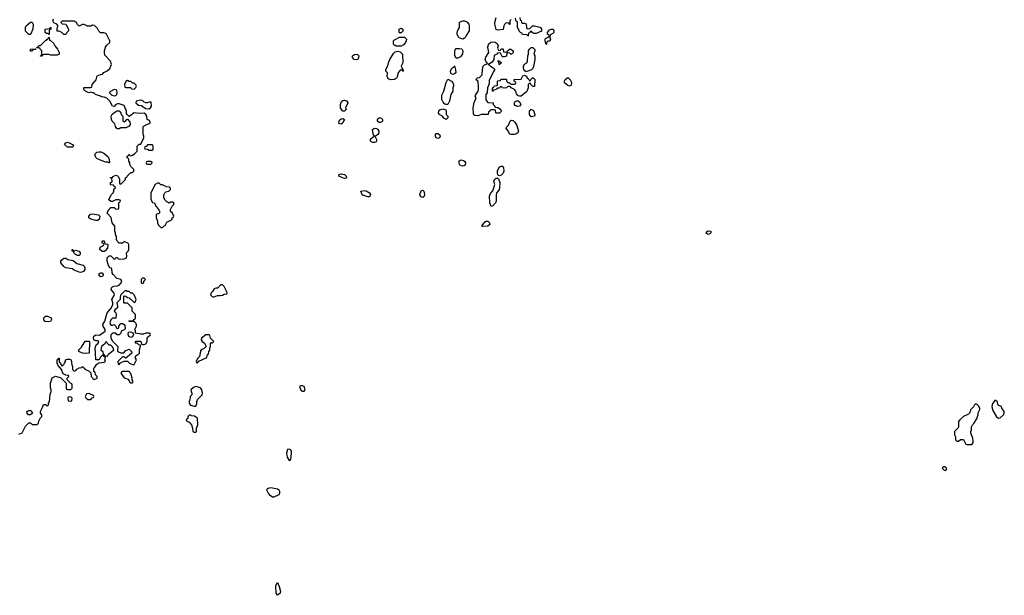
# Model space of a CAD drawing. Header units: inches. Extents: x 2380053 to 2584298, y 380219 to 546618.
# Tile 776 of 788: x 2492739 to 2504539, y 506406 to 513305. Entities that reach past the tile are written whole.
import ezdxf

# ---------------------------------------------------------------- set-up
doc = ezdxf.new("R2010")
doc.units = ezdxf.units.IN
doc.header["$MEASUREMENT"] = 0
for name, color, linetype in [('C4590', 7, 'Continuous'), ('C4591', 7, 'Continuous'), ('C5500', 7, 'Continuous'), ('C5501', 7, 'Continuous')]:
    doc.layers.add(name, color=color, linetype=linetype)

msp = doc.modelspace()

# ---------------------------------------------------------------- linework, layer by layer
at = {"layer": 'C4590', "color": 2, "elevation": 50}
for points in [[(2492730, 508338), (2492768, 508352), (2492810, 508434), (2492850, 508474), (2492870, 508474), (2492890, 508454), (2492930, 508452), (2492950, 508454), (2492966, 508470), (2492968, 508492), (2492988, 508532), (2493006, 508550), (2493006, 508570), (2492988, 508588), (2492988, 508610), (2493016, 508664), (2493026, 508694), (2493050, 508694), (2493070, 508674), (2493086, 508690), (2493086, 508710), (2493095, 508725), (2493102, 508770), (2493103, 508817), (2493118, 508850), (2493118, 508870), (2493108, 508892), (2493108, 508950), (2493130, 509014), (2493170, 509032), (2493210, 509022), (2493232, 509012), (2493294, 508950), (2493294, 508890), (2493298, 508878), (2493310, 508874), (2493350, 508874), (2493366, 508890), (2493366, 508930), (2493362, 508942), (2493347, 508947), (2493306, 508990), (2493306, 509010), (2493326, 509030), (2493322, 509042), (2493290, 509046), (2493262, 509062), (2493248, 509088), (2493246, 509110), (2493200, 509160), (2493198, 509178), (2493188, 509190), (2493188, 509230), (2493202, 509238), (2493206, 509250), (2493214, 509250), (2493214, 509210), (2493218, 509198), (2493230, 509194), (2493233, 509173), (2493250, 509154), (2493270, 509174), (2493278, 509190), (2493286, 509210), (2493286, 509230), (2493310, 509238), (2493337, 509237), (2493354, 509230), (2493362, 509170), (2493372, 509150), (2493373, 509113), (2493390, 509094), (2493410, 509102), (2493423, 509117), (2493450, 509134), (2493482, 509138), (2493490, 509154), (2493498, 509138), (2493514, 509130), (2493518, 509118), (2493572, 509092), (2493593, 509073), (2493594, 509030), (2493613, 509013), (2493618, 508998), (2493630, 508994), (2493666, 509010), (2493666, 509030), (2493646, 509050), (2493642, 509082), (2493626, 509090), (2493628, 509130), (2493640, 509140), (2493663, 509177), (2493687, 509193), (2493750, 509202), (2493766, 509210), (2493758, 509230), (2493766, 509250), (2493762, 509262), (2493747, 509267), (2493742, 509282), (2493730, 509286), (2493704, 509256), (2493693, 509227), (2493650, 509228), (2493649, 509310), (2493642, 509370), (2493655, 509410), (2493678, 509430), (2493686, 509450), (2493678, 509458), (2493650, 509455), (2493629, 509469), (2493623, 509497), (2493629, 509511), (2493639, 509521), (2493650, 509526), (2493696, 509524), (2493762, 509570), (2493765, 509590), (2493739, 509630), (2493737, 509650), (2493759, 509690), (2493789, 509790), (2493834, 509846), (2493855, 509890), (2493855, 509910), (2493845, 509950), (2493870, 510000)], [(2493948, 510000), (2493942, 509978), (2493942, 509950), (2493902, 509910), (2493912, 509870), (2493912, 509850), (2493882, 509830), (2493872, 509810), (2493892, 509790), (2493897, 509777), (2493892, 509728), (2493850, 509728), (2493830, 509706), (2493821, 509670), (2493830, 509642), (2493850, 509642), (2493872, 509652), (2493892, 509632), (2493894, 509610), (2493910, 509602), (2493926, 509610), (2493928, 509632), (2493943, 509657), (2493950, 509662), (2493970, 509662), (2493990, 509652), (2493998, 509638), (2494005, 509610), (2494002, 509598), (2493992, 509588), (2493954, 509570), (2493952, 509548), (2493930, 509526), (2493908, 509528), (2493890, 509546), (2493850, 509546), (2493833, 509527), (2493832, 509490), (2493850, 509454), (2493914, 509390), (2493913, 509333), (2493924, 509324), (2493950, 509312), (2493987, 509313), (2494010, 509342), (2494050, 509358), (2494078, 509330), (2494082, 509310), (2494077, 509303), (2494057, 509283), (2494034, 509270), (2494013, 509247), (2494007, 509247), (2493990, 509266), (2493970, 509266), (2493914, 509210), (2493918, 509178), (2493930, 509174), (2493947, 509193), (2493990, 509214), (2494030, 509214), (2494054, 509190), (2494070, 509182), (2494090, 509174), (2494110, 509174), (2494138, 509230), (2494128, 509250), (2494128, 509272), (2494146, 509290), (2494174, 509306), (2494174, 509350), (2494188, 509390), (2494186, 509406), (2494166, 509410), (2494147, 509427), (2494128, 509430), (2494127, 509453), (2494192, 509452), (2494198, 509418), (2494210, 509414), (2494230, 509414), (2494250, 509422), (2494266, 509450), (2494266, 509490), (2494287, 509513), (2494302, 509518), (2494306, 509530), (2494302, 509542), (2494290, 509546), (2494250, 509546), (2494224, 509536), (2494190, 509535), (2494128, 509548), (2494126, 509570), (2494118, 509590), (2494138, 509630), (2494138, 509650), (2494130, 509666), (2494110, 509686), (2494050, 509686), (2494046, 509690), (2494050, 509694), (2494090, 509694), (2494102, 509698), (2494106, 509710), (2494122, 509718), (2494126, 509730), (2494126, 509770), (2494086, 509810), (2494086, 509850), (2494059, 509879), (2494030, 509906), (2493990, 509906), (2493986, 509910), (2493986, 509990), (2493990, 509994), (2494012, 509992), (2494030, 509974), (2494053, 509973), (2494058, 509958), (2494073, 509953), (2494110, 509914), (2494122, 509918), (2494135, 509950), (2494113, 510000)], [(2495033, 510000), (2495050, 509985), (2495070, 509982), (2495110, 509998), (2495140, 510000)]]:
    msp.add_lwpolyline(points, dxfattribs=at)
at = {"layer": 'C4590', "color": 2}
for points, elevation in [([(2493090, 509683), (2493046, 509686), (2493029, 509709), (2493030, 509731), (2493050, 509751), (2493071, 509751), (2493110, 509736), (2493118, 509730), (2493121, 509710), (2493110, 509689)], 50), ([(2494070, 509498), (2494049, 509509), (2494038, 509530), (2494042, 509558), (2494070, 509562), (2494093, 509553), (2494102, 509530), (2494090, 509506)], 50), ([(2493510, 509304), (2493490, 509309), (2493448, 509330), (2493448, 509350), (2493480, 509380), (2493510, 509434), (2493528, 509452), (2493570, 509454), (2493574, 509450), (2493570, 509308)], 50), ([(2493770, 509446), (2493758, 509422), (2493718, 509390), (2493712, 509350), (2493734, 509330), (2493738, 509298), (2493753, 509293), (2493758, 509278), (2493790, 509274), (2493803, 509297), (2493866, 509350), (2493850, 509386), (2493830, 509406), (2493810, 509406), (2493787, 509427), (2493782, 509442)], 50), ([(2494970, 509528), (2494918, 509490), (2494912, 509470), (2494927, 509447), (2494954, 509430), (2494972, 509390), (2494950, 509366), (2494914, 509350), (2494904, 509336), (2494902, 509310), (2494892, 509268), (2494870, 509246), (2494854, 509210), (2494858, 509198), (2494870, 509194), (2494887, 509213), (2494982, 509258), (2494988, 509292), (2495002, 509298), (2495006, 509330), (2495016, 509344), (2495018, 509370), (2495026, 509390), (2495026, 509430), (2495030, 509434), (2495050, 509434), (2495066, 509450), (2495026, 509490), (2495018, 509518), (2495007, 509527)], 50), ([(2494030, 509089), (2493972, 509088), (2493960, 509080), (2493952, 509070), (2493990, 509011), (2494038, 508998), (2494060, 508960), (2494070, 508952), (2494090, 508954), (2494098, 508970), (2494088, 508988), (2494087, 509007), (2494070, 509066), (2494060, 509080), (2494050, 509088)], 50), ([(2494851, 508909), (2494822, 508898), (2494792, 508870), (2494802, 508830), (2494802, 508810), (2494782, 508790), (2494778, 508750), (2494771, 508730), (2494771, 508710), (2494786, 508686), (2494830, 508672), (2494850, 508674), (2494860, 508700), (2494862, 508730), (2494869, 508751), (2494926, 508810), (2494928, 508830), (2494922, 508870), (2494910, 508888), (2494882, 508902)], 50), ([(2496130, 508918), (2496110, 508918), (2496094, 508910), (2496110, 508865), (2496130, 508851), (2496150, 508852), (2496159, 508870), (2496148, 508908)], 50), ([(2493350, 508786), (2493318, 508782), (2493314, 508770), (2493318, 508738), (2493350, 508734), (2493362, 508738), (2493366, 508770)], 50), ([(2493570, 508826), (2493538, 508822), (2493522, 508790), (2493530, 508774), (2493553, 508753), (2493590, 508754), (2493607, 508773), (2493622, 508778), (2493626, 508790), (2493622, 508802)], 50), ([(2492870, 508568), (2492846, 508570), (2492828, 508588), (2492826, 508610), (2492850, 508622), (2492870, 508622), (2492877, 508617), (2492892, 508590)], 50), ([(2494790, 508566), (2494770, 508566), (2494754, 508550), (2494753, 508527), (2494734, 508510), (2494738, 508498), (2494770, 508482), (2494798, 508450), (2494812, 508410), (2494814, 508370), (2494830, 508362), (2494850, 508362), (2494858, 508370), (2494858, 508410), (2494875, 508450), (2494868, 508530), (2494833, 508553), (2494798, 508558)], 50), ([(2495970, 508159), (2495948, 508152), (2495935, 508110), (2495943, 508063), (2495970, 508022), (2495987, 508033), (2495997, 508110), (2495997, 508130), (2495990, 508148)], 50), ([(2495750, 507693), (2495715, 507685), (2495703, 507677), (2495698, 507670), (2495716, 507630), (2495730, 507614), (2495770, 507587), (2495790, 507587), (2495850, 507614), (2495858, 507630), (2495858, 507650), (2495850, 507666), (2495830, 507678)], 50), ([(2495830, 506406), (2495813, 506430), (2495807, 506510), (2495810, 506525), (2495830, 506561), (2495850, 506510), (2495864, 506450), (2495859, 506430)], 46)]:
    msp.add_lwpolyline(points, close=True, dxfattribs=dict(at, elevation=elevation))
at = {"layer": 'C4591', "color": 2}
for points, elevation in [([(2493870, 510000), (2493875, 510010), (2493869, 510030), (2493837, 510070), (2493838, 510090), (2493850, 510104), (2493867, 510113), (2493910, 510116), (2493934, 510126), (2493956, 510150), (2493963, 510170), (2493950, 510190), (2493905, 510205), (2493859, 510250), (2493847, 510273), (2493842, 510322), (2493816, 510336), (2493798, 510370), (2493788, 510410), (2493788, 510450), (2493810, 510474), (2493830, 510474), (2493870, 510434), (2493882, 510438), (2493890, 510454), (2493910, 510454), (2493918, 510438), (2493930, 510434), (2493990, 510438), (2494010, 510445), (2494018, 510450), (2494022, 510470), (2494018, 510510), (2494038, 510530), (2494048, 510550), (2494047, 510607), (2494042, 510622), (2493990, 510646), (2493970, 510626), (2493930, 510626), (2493906, 510650), (2493898, 510670), (2493898, 510710), (2493888, 510728), (2493887, 510747), (2493878, 510770), (2493878, 510830), (2493849, 510870), (2493838, 510910), (2493836, 510936), (2493788, 510988), (2493808, 511032), (2493830, 511054), (2493870, 511054), (2493890, 511034), (2493922, 511038), (2493926, 511050), (2493928, 511112), (2493946, 511130), (2493942, 511142), (2493930, 511146), (2493890, 511148), (2493852, 511128), (2493830, 511126), (2493808, 511148), (2493835, 511205), (2493858, 511230), (2493868, 511250), (2493868, 511272), (2493886, 511290), (2493882, 511302), (2493866, 511310), (2493862, 511322), (2493830, 511326), (2493826, 511330), (2493828, 511352), (2493842, 511358), (2493846, 511370), (2493842, 511402), (2493826, 511410), (2493826, 511414), (2493850, 511414), (2493856, 511424), (2493890, 511442), (2493913, 511433), (2493922, 511422), (2493934, 511390), (2493934, 511350), (2493938, 511338), (2493950, 511334), (2494006, 511390), (2494006, 511410), (2494022, 511418), (2494026, 511430), (2494070, 511474), (2494090, 511474), (2494106, 511490), (2494106, 511510), (2494070, 511546), (2494058, 511570), (2494058, 511590), (2494048, 511610), (2494047, 511627), (2494042, 511642), (2494026, 511650), (2494026, 511670), (2494042, 511678), (2494050, 511692), (2494058, 511678), (2494070, 511674), (2494090, 511682), (2494120, 511700), (2494146, 511730), (2494146, 511790), (2494170, 511814), (2494190, 511814), (2494226, 511890), (2494226, 511910), (2494218, 511930), (2494220, 512020), (2494230, 512034), (2494306, 512070), (2494295, 512095), (2494267, 512107), (2494262, 512150), (2494249, 512170), (2494230, 512184), (2494170, 512179), (2494110, 512188), (2494090, 512178), (2494077, 512163), (2494050, 512146), (2494027, 512167), (2494020, 512180), (2494018, 512210), (2493990, 512275), (2493930, 512295), (2493910, 512295), (2493892, 512288), (2493870, 512266), (2493850, 512268), (2493818, 512330), (2493783, 512363), (2493750, 512378), (2493720, 512380), (2493706, 512390), (2493646, 512410), (2493628, 512428), (2493612, 512428), (2493590, 512438), (2493566, 512430), (2493529, 512449), (2493508, 512470), (2493506, 512490), (2493510, 512494), (2493587, 512493), (2493602, 512498), (2493606, 512530), (2493656, 512584), (2493669, 512631), (2493706, 512650), (2493730, 512652), (2493749, 512671), (2493789, 512691), (2493818, 512722), (2493838, 512770), (2493829, 512809), (2493760, 512880), (2493754, 512910), (2493754, 512930), (2493766, 512974), (2493782, 512998), (2493818, 513030), (2493818, 513050), (2493778, 513130), (2493770, 513138), (2493748, 513148), (2493709, 513149), (2493689, 513169), (2493670, 513198), (2493634, 513234), (2493610, 513238), (2493590, 513226), (2493550, 513226), (2493510, 513248), (2493490, 513248), (2493450, 513228), (2493430, 513246), (2493415, 513275), (2493390, 513286), (2493250, 513286), (2493234, 513270), (2493250, 513254), (2493293, 513253), (2493322, 513190), (2493322, 513170), (2493302, 513150), (2493290, 513128), (2493270, 513126), (2493246, 513150), (2493230, 513158), (2493210, 513166), (2493187, 513167), (2493187, 513207), (2493196, 513224), (2493196, 513236), (2493186, 513250), (2493149, 513269), (2493138, 513290), (2493143, 513317)], 50), ([(2498630, 513306), (2498614, 513290), (2498612, 513248), (2498606, 513250), (2498602, 513262), (2498570, 513266), (2498550, 513246), (2498542, 513230), (2498532, 513188), (2498470, 513179), (2498449, 513189), (2498434, 513250), (2498433, 513270), (2498449, 513330)], 46), ([(2498732, 513330), (2498738, 513298), (2498750, 513294), (2498753, 513273), (2498762, 513262), (2498790, 513262), (2498810, 513254), (2498813, 513213), (2498818, 513198), (2498850, 513194), (2498886, 513230), (2498910, 513232), (2498974, 513214), (2498982, 513210), (2498994, 513190), (2498991, 513169), (2498930, 513138), (2498900, 513140), (2498876, 513156), (2498870, 513166), (2498858, 513162), (2498853, 513147), (2498838, 513142), (2498834, 513110), (2498830, 513106), (2498822, 513122), (2498767, 513127), (2498762, 513142), (2498747, 513147), (2498727, 513167), (2498716, 513196), (2498706, 513210), (2498706, 513270), (2498702, 513282), (2498686, 513290), (2498682, 513322)], 46), ([(2494113, 510000), (2494110, 510006), (2494090, 510026), (2494070, 510026), (2494050, 510046), (2494028, 510048), (2494010, 510058), (2493994, 510050), (2493950, 510006), (2493948, 510000)], 50), ([(2495140, 510000), (2495170, 510002), (2495190, 510014), (2495222, 510018), (2495226, 510030), (2495218, 510050), (2495190, 510106), (2495170, 510126), (2495150, 510126), (2495110, 510086), (2495090, 510086), (2495070, 510078), (2495051, 510049), (2495032, 510030), (2495026, 510006), (2495033, 510000)], 50)]:
    msp.add_lwpolyline(points, dxfattribs=dict(at, elevation=elevation))
for points, elevation in [([(2492850, 513126), (2492810, 513166), (2492808, 513210), (2492818, 513230), (2492843, 513257), (2492870, 513274), (2492890, 513274), (2492902, 513250), (2492898, 513190), (2492870, 513126)], 50), ([(2493090, 513126), (2493078, 513138), (2493060, 513140), (2493046, 513150), (2493046, 513190), (2493102, 513198), (2493110, 513214), (2493114, 513210), (2493114, 513190), (2493098, 513182), (2493094, 513170), (2493094, 513130)], 50), ([(2497290, 513146), (2497288, 513150), (2497288, 513190), (2497310, 513202), (2497332, 513190), (2497332, 513168), (2497310, 513146)], 46), ([(2498050, 513073), (2498006, 513086), (2497996, 513096), (2497982, 513130), (2497983, 513157), (2497993, 513187), (2498008, 513210), (2498009, 513270), (2498019, 513281), (2498050, 513291), (2498070, 513291), (2498099, 513279), (2498121, 513250), (2498127, 513230), (2498125, 513170), (2498090, 513115), (2498083, 513097), (2498070, 513082)], 46), ([(2493110, 512878), (2493090, 512888), (2493030, 512886), (2493018, 512882), (2493010, 512866), (2492990, 512866), (2492988, 512870), (2493002, 512878), (2493006, 512890), (2493006, 512930), (2492986, 512950), (2492982, 512962), (2492946, 512966), (2492946, 512970), (2492962, 512978), (2492970, 512994), (2492990, 512994), (2493050, 513054), (2493062, 513058), (2493067, 513073), (2493082, 513078), (2493090, 513094), (2493094, 513090), (2493098, 513058), (2493110, 513054), (2493144, 513024), (2493162, 512990), (2493192, 512950), (2493214, 512910), (2493214, 512890), (2493190, 512878)], 50), ([(2497250, 512988), (2497230, 512998), (2497218, 513010), (2497218, 513050), (2497230, 513062), (2497290, 513094), (2497350, 513094), (2497374, 513070), (2497372, 513050), (2497362, 513030), (2497337, 513003), (2497310, 512988)], 46), ([(2499050, 513006), (2499038, 513050), (2499038, 513070), (2499042, 513078), (2499082, 513098), (2499086, 513110), (2499082, 513122), (2499066, 513130), (2499066, 513150), (2499090, 513182), (2499110, 513192), (2499132, 513192), (2499142, 513170), (2499142, 513150), (2499130, 513138), (2499098, 513122), (2499094, 513090), (2499102, 513070), (2499091, 513049), (2499070, 513046), (2499054, 513030), (2499054, 513010)], 46), ([(2497970, 512846), (2497955, 512870), (2497954, 512926), (2497958, 512942), (2497970, 512958), (2498010, 512961), (2498036, 512956), (2498051, 512931), (2498046, 512894), (2498021, 512859), (2497990, 512846)], 46), ([(2498490, 512934), (2498502, 512938), (2498510, 512954), (2498530, 512954), (2498534, 512950), (2498538, 512918), (2498570, 512914), (2498582, 512918), (2498587, 512933), (2498602, 512938), (2498607, 512953), (2498627, 512953), (2498652, 512932), (2498652, 512910), (2498630, 512888), (2498610, 512906), (2498578, 512902), (2498572, 512868), (2498550, 512858), (2498530, 512858), (2498523, 512863), (2498502, 512902), (2498470, 512906), (2498464, 512896), (2498426, 512874), (2498421, 512830), (2498403, 512797), (2498370, 512778), (2498362, 512778), (2498354, 512770), (2498366, 512766), (2498382, 512750), (2498414, 512730), (2498434, 512710), (2498417, 512683), (2498365, 512575), (2498364, 512536), (2498345, 512490), (2498342, 512430), (2498325, 512410), (2498324, 512344), (2498350, 512314), (2498414, 512310), (2498414, 512290), (2498434, 512270), (2498438, 512258), (2498470, 512254), (2498490, 512242), (2498514, 512210), (2498490, 512186), (2498450, 512186), (2498446, 512190), (2498442, 512222), (2498430, 512226), (2498390, 512226), (2498378, 512222), (2498373, 512207), (2498358, 512202), (2498354, 512170), (2498350, 512168), (2498270, 512169), (2498230, 512153), (2498195, 512155), (2498183, 512163), (2498176, 512176), (2498173, 512250), (2498186, 512314), (2498208, 512370), (2498198, 512390), (2498200, 512400), (2498233, 512447), (2498237, 512470), (2498239, 512510), (2498235, 512555), (2498228, 512568), (2498206, 512590), (2498226, 512610), (2498250, 512612), (2498278, 512642), (2498282, 512650), (2498284, 512710), (2498293, 512747), (2498310, 512765), (2498342, 512778), (2498346, 512790), (2498334, 512794), (2498319, 512830), (2498324, 512856), (2498362, 512910), (2498355, 512955), (2498346, 512970), (2498355, 512985), (2498358, 513010), (2498385, 513035), (2498410, 513041), (2498437, 513037), (2498461, 513021), (2498472, 512990), (2498465, 512965), (2498478, 512938)], 46), ([(2498810, 512682), (2498794, 512694), (2498782, 512710), (2498775, 512730), (2498776, 512744), (2498789, 512771), (2498815, 512790), (2498824, 512810), (2498828, 512870), (2498838, 512890), (2498838, 512930), (2498849, 512951), (2498869, 512971), (2498890, 512971), (2498911, 512949), (2498911, 512930), (2498902, 512890), (2498911, 512870), (2498911, 512830), (2498895, 512745), (2498884, 512716), (2498874, 512706), (2498830, 512689)], 46), ([(2492890, 512928), (2492869, 512929), (2492869, 512951), (2492934, 512954), (2492930, 512946), (2492898, 512942)], 50), ([(2496770, 512823), (2496749, 512829), (2496728, 512850), (2496728, 512870), (2496753, 512887), (2496770, 512891), (2496787, 512887), (2496805, 512870), (2496801, 512850), (2496790, 512829)], 46), ([(2497330, 512686), (2497322, 512702), (2497310, 512706), (2497290, 512688), (2497270, 512666), (2497266, 512630), (2497254, 512606), (2497230, 512589), (2497186, 512586), (2497157, 512597), (2497142, 512630), (2497146, 512670), (2497126, 512690), (2497126, 512710), (2497150, 512754), (2497158, 512790), (2497175, 512830), (2497219, 512901), (2497239, 512921), (2497270, 512927), (2497299, 512919), (2497326, 512890), (2497332, 512790), (2497312, 512750), (2497322, 512722), (2497332, 512710), (2497334, 512690)], 46), ([(2497930, 512649), (2497915, 512655), (2497905, 512665), (2497904, 512690), (2497910, 512712), (2497930, 512734), (2497942, 512738), (2497950, 512754), (2497964, 512704), (2497965, 512670), (2497950, 512655)], 46), ([(2498490, 512766), (2498486, 512770), (2498482, 512802), (2498468, 512808), (2498470, 512814), (2498490, 512814), (2498498, 512798), (2498514, 512790), (2498498, 512782)], 46), ([(2498850, 512574), (2498862, 512578), (2498866, 512590), (2498886, 512610), (2498894, 512610), (2498914, 512590), (2498910, 512506), (2498890, 512506), (2498866, 512530), (2498862, 512542), (2498850, 512546), (2498833, 512527), (2498832, 512490), (2498816, 512444), (2498750, 512389), (2498730, 512389), (2498714, 512394), (2498695, 512415), (2498686, 512450), (2498668, 512468), (2498628, 512488), (2498622, 512502), (2498610, 512506), (2498590, 512506), (2498572, 512488), (2498550, 512486), (2498527, 512487), (2498510, 512506), (2498498, 512502), (2498490, 512486), (2498470, 512486), (2498458, 512482), (2498452, 512468), (2498418, 512462), (2498410, 512448), (2498406, 512450), (2498406, 512490), (2498422, 512498), (2498428, 512512), (2498462, 512518), (2498466, 512530), (2498466, 512570), (2498470, 512574), (2498502, 512578), (2498506, 512590), (2498513, 512593), (2498570, 512594), (2498574, 512590), (2498574, 512570), (2498590, 512554), (2498610, 512554), (2498618, 512538), (2498630, 512534), (2498670, 512534), (2498682, 512538), (2498686, 512550), (2498682, 512562), (2498666, 512570), (2498666, 512590), (2498750, 512594), (2498769, 512631), (2498790, 512642), (2498814, 512630), (2498822, 512610), (2498837, 512597)], 46), ([(2499330, 512509), (2499310, 512515), (2499268, 512550), (2499268, 512570), (2499278, 512590), (2499310, 512614), (2499340, 512580), (2499351, 512550), (2499350, 512526), (2499344, 512516)], 46), ([(2494030, 512578), (2494010, 512566), (2493994, 512530), (2493998, 512498), (2494010, 512494), (2494070, 512494), (2494078, 512478), (2494110, 512474), (2494130, 512494), (2494138, 512510), (2494130, 512526), (2494110, 512546), (2494090, 512546), (2494070, 512566), (2494050, 512566)], 50), ([(2497870, 512288), (2497848, 512288), (2497830, 512298), (2497815, 512315), (2497798, 512350), (2497800, 512400), (2497824, 512450), (2497849, 512551), (2497870, 512592), (2497924, 512564), (2497938, 512530), (2497938, 512510), (2497932, 512488), (2497932, 512448), (2497906, 512410), (2497891, 512330)], 46), ([(2493870, 512468), (2493818, 512442), (2493814, 512430), (2493842, 512402), (2493870, 512392), (2493890, 512398), (2493902, 512410), (2493908, 512430), (2493902, 512462)], 50), ([(2494190, 512342), (2494134, 512330), (2494132, 512310), (2494162, 512282), (2494195, 512275), (2494250, 512241), (2494290, 512238), (2494308, 512250), (2494318, 512270), (2494315, 512315), (2494290, 512318), (2494272, 512308), (2494250, 512308), (2494230, 512318), (2494210, 512338)], 50), ([(2496630, 512209), (2496610, 512209), (2496594, 512230), (2496585, 512250), (2496584, 512290), (2496594, 512326), (2496610, 512336), (2496630, 512339), (2496654, 512334), (2496671, 512310), (2496645, 512250), (2496651, 512229)], 46), ([(2498705, 512265), (2498676, 512276), (2498668, 512290), (2498668, 512310), (2498676, 512324), (2498710, 512338), (2498730, 512322), (2498745, 512290), (2498730, 512269)], 46), ([(2493990, 512082), (2494006, 512090), (2494027, 512113), (2494033, 512113), (2494060, 512080), (2494062, 512050), (2494051, 512029), (2494010, 512009), (2493952, 512008), (2493930, 511998), (2493910, 511998), (2493903, 512003), (2493886, 512026), (2493878, 512058), (2493848, 512090), (2493838, 512110), (2493835, 512150), (2493846, 512174), (2493890, 512205), (2493909, 512211), (2493930, 512211), (2493952, 512190), (2493954, 512170), (2493974, 512150), (2493974, 512090)], 50), ([(2497850, 512109), (2497823, 512123), (2497808, 512150), (2497768, 512170), (2497758, 512190), (2497762, 512210), (2497774, 512226), (2497810, 512238), (2497845, 512225), (2497852, 512210), (2497852, 512170), (2497872, 512150), (2497872, 512130)], 46), ([(2498870, 512142), (2498855, 512155), (2498849, 512170), (2498849, 512210), (2498870, 512231), (2498896, 512216), (2498912, 512170), (2498910, 512148)], 46), ([(2496590, 512054), (2496570, 512058), (2496562, 512070), (2496570, 512102), (2496590, 512118), (2496610, 512122), (2496632, 512110), (2496622, 512098), (2496610, 512069)], 46), ([(2497050, 512069), (2497029, 512090), (2497029, 512111), (2497050, 512131), (2497070, 512126), (2497086, 512110), (2497086, 512090), (2497079, 512081)], 46), ([(2498630, 511929), (2498614, 511934), (2498605, 511945), (2498593, 511973), (2498566, 512010), (2498598, 512042), (2498618, 512090), (2498630, 512102), (2498655, 512095), (2498675, 512075), (2498698, 512038), (2498718, 511970), (2498711, 511949), (2498686, 511934), (2498670, 511929)], 46), ([(2496970, 511833), (2496946, 511846), (2496942, 511862), (2496941, 511870), (2496950, 511881), (2496988, 511910), (2496976, 511936), (2496969, 511990), (2496990, 512007), (2497020, 512000), (2497031, 511991), (2497042, 511970), (2497042, 511950), (2497031, 511930), (2497010, 511914), (2496994, 511910), (2497016, 511870), (2497016, 511850), (2497010, 511842), (2496990, 511833)], 46), ([(2497750, 511882), (2497729, 511889), (2497722, 511910), (2497722, 511930), (2497730, 511942), (2497750, 511942), (2497772, 511930), (2497778, 511910), (2497770, 511889)], 46), ([(2493310, 511778), (2493278, 511810), (2493290, 511831), (2493310, 511838), (2493330, 511831), (2493372, 511810), (2493382, 511790), (2493370, 511778)], 50), ([(2494330, 511806), (2494270, 511806), (2494253, 511787), (2494238, 511782), (2494234, 511770), (2494238, 511758), (2494270, 511754), (2494290, 511742), (2494330, 511742), (2494338, 511750), (2494338, 511790)], 50), ([(2493810, 511588), (2493796, 511596), (2493770, 511599), (2493717, 511617), (2493663, 511643), (2493653, 511653), (2493638, 511690), (2493642, 511698), (2493663, 511717), (2493690, 511721), (2493710, 511721), (2493746, 511706), (2493800, 511660), (2493812, 511630), (2493814, 511590)], 50), ([(2494310, 511606), (2494270, 511606), (2494258, 511602), (2494254, 511590), (2494258, 511578), (2494270, 511574), (2494310, 511574), (2494326, 511590), (2494322, 511602)], 50), ([(2498050, 511549), (2498030, 511553), (2498020, 511559), (2498010, 511569), (2498004, 511584), (2498007, 511613), (2498030, 511627), (2498059, 511619), (2498071, 511610), (2498083, 511590), (2498077, 511563), (2498067, 511553)], 46), ([(2498490, 511435), (2498478, 511438), (2498470, 511446), (2498464, 511470), (2498465, 511495), (2498484, 511536), (2498510, 511551), (2498530, 511551), (2498539, 511530), (2498541, 511490), (2498533, 511467), (2498510, 511442)], 46), ([(2496630, 511403), (2496570, 511426), (2496564, 511430), (2496568, 511450), (2496590, 511456), (2496631, 511451), (2496651, 511431), (2496654, 511410), (2496650, 511406)], 46), ([(2494410, 511346), (2494390, 511346), (2494362, 511330), (2494312, 511230), (2494312, 511152), (2494330, 511114), (2494354, 511110), (2494372, 511070), (2494400, 511040), (2494414, 511010), (2494413, 510987), (2494374, 510970), (2494373, 510933), (2494392, 510892), (2494392, 510870), (2494404, 510844), (2494430, 510814), (2494450, 510814), (2494470, 510834), (2494482, 510838), (2494503, 510877), (2494566, 510910), (2494566, 510930), (2494582, 510938), (2494586, 510950), (2494570, 510986), (2494548, 511008), (2494548, 511030), (2494568, 511072), (2494586, 511090), (2494586, 511110), (2494578, 511118), (2494550, 511118), (2494532, 511108), (2494526, 511110), (2494503, 511123), (2494483, 511143), (2494466, 511170), (2494467, 511207), (2494478, 511230), (2494490, 511242), (2494526, 511250), (2494546, 511270), (2494546, 511290), (2494530, 511298), (2494500, 511300), (2494450, 511326), (2494430, 511326)], 50), ([(2498390, 511068), (2498374, 511110), (2498368, 511190), (2498380, 511220), (2498410, 511254), (2498435, 511330), (2498422, 511370), (2498428, 511390), (2498450, 511405), (2498470, 511405), (2498478, 511398), (2498494, 511354), (2498491, 511290), (2498486, 511270), (2498454, 511226), (2498451, 511210), (2498451, 511130), (2498443, 511110), (2498410, 511075)], 46), ([(2496910, 511182), (2496850, 511202), (2496838, 511218), (2496829, 511251), (2496870, 511259), (2496890, 511253), (2496930, 511230), (2496943, 511210), (2496930, 511182)], 46), ([(2497570, 511175), (2497544, 511184), (2497534, 511210), (2497550, 511252), (2497570, 511262), (2497582, 511250), (2497591, 511210), (2497585, 511190)], 46), ([(2493650, 510897), (2493590, 510913), (2493569, 510929), (2493569, 510951), (2493587, 510973), (2493610, 510979), (2493685, 510965), (2493698, 510950), (2493690, 510909), (2493670, 510899)], 50), ([(2498290, 510826), (2498278, 510830), (2498288, 510850), (2498318, 510882), (2498330, 510891), (2498350, 510891), (2498371, 510870), (2498375, 510850), (2498350, 510829)], 46), ([(2493750, 510528), (2493728, 510528), (2493698, 510550), (2493702, 510578), (2493742, 510598), (2493746, 510610), (2493742, 510622), (2493726, 510630), (2493726, 510650), (2493730, 510654), (2493750, 510654), (2493758, 510618), (2493790, 510614), (2493794, 510610), (2493790, 510566), (2493764, 510536)], 50), ([(2493390, 510534), (2493410, 510542), (2493433, 510533), (2493451, 510531), (2493462, 510510), (2493462, 510490), (2493450, 510478), (2493430, 510478), (2493409, 510489), (2493388, 510510), (2493386, 510526), (2493368, 510530), (2493369, 510551), (2493374, 510550), (2493378, 510538)], 50), ([(2493470, 510274), (2493450, 510279), (2493390, 510304), (2493370, 510321), (2493292, 510332), (2493278, 510338), (2493267, 510347), (2493234, 510390), (2493234, 510410), (2493239, 510421), (2493270, 510445), (2493290, 510445), (2493314, 510430), (2493380, 510420), (2493423, 510383), (2493501, 510361), (2493511, 510350), (2493518, 510330), (2493518, 510310), (2493507, 510293), (2493490, 510282)], 50), ([(2493710, 510222), (2493698, 510230), (2493689, 510250), (2493696, 510264), (2493710, 510272), (2493731, 510271), (2493738, 510250), (2493730, 510229)], 50), ([(2494230, 510206), (2494210, 510206), (2494194, 510190), (2494194, 510150), (2494210, 510142), (2494226, 510150), (2494226, 510170), (2494246, 510190)], 50)]:
    msp.add_lwpolyline(points, close=True, dxfattribs=dict(at, elevation=elevation))
at = {"layer": 'C5500', "color": 2, "elevation": 50}
for points in [[(2504430, 508743), (2504402, 508710), (2504392, 508690), (2504389, 508670), (2504392, 508650), (2504401, 508621), (2504445, 508545), (2504470, 508528), (2504490, 508535), (2504530, 508570), (2504539, 508590), (2504536, 508610), (2504508, 508650), (2504506, 508670), (2504470, 508682), (2504459, 508710), (2504459, 508730)], [(2504210, 508698), (2504190, 508698), (2504182, 508690), (2504170, 508666), (2504134, 508630), (2504132, 508610), (2504122, 508590), (2504110, 508578), (2504050, 508548), (2504005, 508510), (2503992, 508488), (2503991, 508430), (2503985, 508415), (2503942, 508370), (2503942, 508330), (2503953, 508307), (2503954, 508270), (2503970, 508254), (2503990, 508254), (2504013, 508273), (2504050, 508274), (2504078, 508218), (2504093, 508213), (2504150, 508214), (2504167, 508233), (2504168, 508250), (2504162, 508290), (2504138, 508350), (2504138, 508370), (2504146, 508390), (2504147, 508427), (2504158, 508450), (2504174, 508466), (2504215, 508530), (2504218, 508550), (2504228, 508570), (2504228, 508592), (2504247, 508633), (2504248, 508650), (2504230, 508678)], [(2503830, 507946), (2503810, 507946), (2503794, 507930), (2503814, 507910), (2503830, 507902), (2503846, 507910), (2503846, 507930)]]:
    msp.add_lwpolyline(points, close=True, dxfattribs=at)
at = {"layer": 'C5501', "color": 2, "elevation": 46}
msp.add_lwpolyline([(2500990, 510729), (2500965, 510745), (2500970, 510762), (2500990, 510775), (2501022, 510770), (2501022, 510750), (2501010, 510738)], close=True, dxfattribs=at)

doc.saveas('drawing.dxf')
